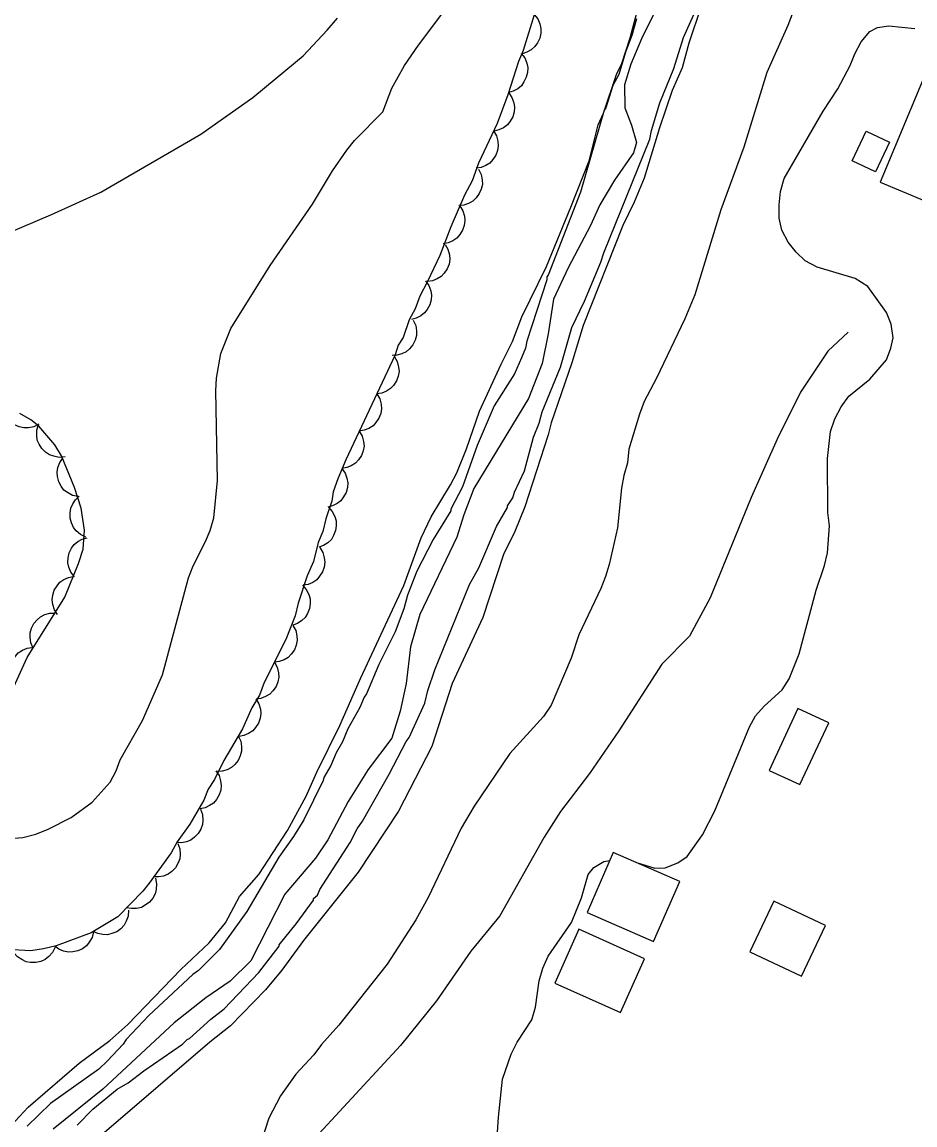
# Model space of a CAD drawing. Extents: x 282461 to 284471, y 5554090 to 5557646.
# Drawn here: x 283210.4 to 283275.7, y 5554769.8 to 5554850.5 of the extents above; entities that cross this region are included whole.
import ezdxf

# ---------------------------------------------------------------- set-up
doc = ezdxf.new("R2010")
doc.units = 0
for name, color, linetype in [('Niveau 2', 7, 'Continuous'), ('Niveau 22', 7, 'Continuous'), ('Niveau 31', 7, 'Continuous'), ('Niveau 4', 7, 'Continuous'), ('Niveau 44', 7, 'Continuous'), ('Niveau 7', 7, 'Continuous')]:
    doc.layers.add(name, color=color, linetype=linetype)

msp = doc.modelspace()

# ---------------------------------------------------------------- linework, layer by layer
at = {"layer": 'Niveau 2'}
for points in [[(283242.88, 5554819.31), (283243.83, 5554822.05), (283245.4, 5554825.51), (283246.25, 5554827.15), (283246.92, 5554828.96), (283248.72, 5554832.65), (283250.51, 5554836.99), (283251.85, 5554840.38), (283252.51, 5554843.01), (283252.9, 5554843.88), (283253.84, 5554846.69), (283254.24, 5554847.51), (283254.85, 5554849.38), (283255.83, 5554853.06)], [(283209.45, 5554790.79), (283210.43, 5554790.86), (283211.36, 5554791.11), (283212.28, 5554791.47), (283213.95, 5554792.31), (283215.5, 5554793.44), (283216.81, 5554794.91), (283217.26, 5554795.73), (283217.54, 5554796.55), (283219.18, 5554799.42), (283220.64, 5554802.76), (283222.55, 5554809.87), (283222.89, 5554810.75), (283223.79, 5554812.51), (283224.13, 5554813.32), (283224.4, 5554814.26), (283224.65, 5554816.99), (283224.54, 5554823.55), (283224.59, 5554824.48), (283224.91, 5554826.29), (283225.63, 5554828.1), (283228.52, 5554832.73), (283231.6, 5554837.2), (283233.08, 5554839.64), (283234.11, 5554841.16), (283234.68, 5554841.86), (283236.75, 5554843.97), (283237.42, 5554845.71), (283238.33, 5554847.35), (283239.36, 5554848.86), (283241.65, 5554851.9)], [(283267.05, 5554852.03), (283266.38, 5554850.29), (283264.85, 5554846.85), (283263.17, 5554841.38), (283261.49, 5554836.79), (283259.57, 5554830.57), (283258.85, 5554828.81), (283256.77, 5554824.48), (283255.86, 5554822.78), (283255.53, 5554821.85), (283254.76, 5554819.28), (283254.66, 5554818.29), (283254.38, 5554817.36), (283254.22, 5554816.43), (283253.92, 5554813.52), (283253.32, 5554810.83), (283253.05, 5554809.96), (283252.71, 5554809.08), (283251.08, 5554805.69), (283250.53, 5554803.99), (283249.07, 5554800.54), (283248.5, 5554799.72), (283246.05, 5554797.01), (283243.44, 5554793.14), (283242.48, 5554791.55), (283240.06, 5554786.46), (283239.16, 5554784.82), (283237.06, 5554781.59), (283233.53, 5554777.12), (283232.28, 5554775.71), (283231.71, 5554774.95), (283230.4, 5554773.53), (283229.26, 5554771.94), (283228.41, 5554770.31), (283227.81, 5554768.44)], [(283260.04, 5554851.67), (283259.15, 5554848.99), (283258.66, 5554847.18), (283257.93, 5554845.54), (283256.99, 5554842.79), (283255.88, 5554839.11), (283255.15, 5554837.35), (283254.31, 5554835.65), (283251.4, 5554828.34), (283250.57, 5554825.59), (283249.07, 5554821.21), (283248.86, 5554820.33), (283247.14, 5554815.07), (283246.41, 5554813.26), (283245.57, 5554811.56), (283244.07, 5554806.95), (283241.82, 5554802.14), (283240.33, 5554797.53), (283237.9, 5554792.78), (283234.95, 5554788.32), (283230.96, 5554783.31), (283229.37, 5554781.14), (283228.17, 5554779.72), (283225.6, 5554777.07), (283224.11, 5554775.88), (283216.37, 5554769.25)], [(283272.23, 5554831.18), (283271.31, 5554831.76), (283268.52, 5554832.61), (283267.64, 5554833.06), (283267, 5554833.69), (283266.41, 5554834.44), (283265.93, 5554835.31), (283265.75, 5554836.18), (283265.74, 5554837.16), (283265.84, 5554838.15), (283266.12, 5554839.08), (283268.96, 5554844.03), (283270.04, 5554845.66), (283270.95, 5554847.35), (283271.29, 5554848.22), (283271.75, 5554849.1), (283272.37, 5554849.85), (283272.95, 5554850.15), (283273.76, 5554850.27), (283275.68, 5554850.06)], [(283255.3, 5554789.02), (283256.65, 5554788.62), (283257.4, 5554788.64), (283258.33, 5554789), (283259.02, 5554789.47), (283260.15, 5554791.06), (283261.05, 5554792.82), (283263.57, 5554798.95), (283264.02, 5554799.77), (283264.65, 5554800.48), (283265.96, 5554801.66), (283266.47, 5554802.48), (283267.2, 5554804.29), (283268.46, 5554808.95), (283269.07, 5554810.76), (283269.29, 5554811.69), (283269.43, 5554813.67), (283269.3, 5554814.65), (283269.29, 5554818.6), (283269.49, 5554820.58), (283269.83, 5554821.51), (283270.28, 5554822.39), (283270.84, 5554823.15), (283272.39, 5554824.4), (283273.59, 5554825.81), (283273.92, 5554826.68), (283274.09, 5554827.44), (283273.95, 5554828.43), (283273.59, 5554829.29), (283272.23, 5554831.18)], [(283207.62, 5554767.71), (283210.82, 5554771.13), (283214.54, 5554774.33), (283216.78, 5554775.99), (283218.1, 5554777.18), (283221.99, 5554781.19), (283224.05, 5554783.14), (283225.25, 5554784.62), (283226.26, 5554786.55), (283227.69, 5554788.14), (283229.79, 5554791.37), (283231.14, 5554793.89), (283231.93, 5554795.65), (283233.62, 5554799.05), (283235.13, 5554802.5), (283238.28, 5554809.29), (283239.56, 5554812.8), (283240.29, 5554814.32), (283241.71, 5554816.67), (283242.16, 5554817.55), (283242.88, 5554819.31)], [(283245.03, 5554767.43), (283245.22, 5554770.39), (283245.52, 5554773.18), (283246.13, 5554774.99), (283246.58, 5554775.87), (283247.66, 5554777.51), (283247.93, 5554778.44), (283248.19, 5554780.36), (283248.47, 5554781.3), (283248.86, 5554782.17), (283250.56, 5554784.64), (283251.29, 5554786.45), (283251.78, 5554788.14), (283252.18, 5554788.67), (283252.93, 5554789.09), (283253.36, 5554789.18)]]:
    msp.add_lwpolyline(points, dxfattribs=at)
at = {"layer": 'Niveau 22'}
for points in [[(283193.13, 5554834.63), (283198.19, 5554833.91), (283201.27, 5554833.05), (283203.47, 5554832.93), (283205.44, 5554833.56), (283208.03, 5554834.55), (283212.48, 5554836.44), (283216.12, 5554838.1), (283223.44, 5554842.34), (283227.24, 5554845.02), (283228.96, 5554846.43), (283230.92, 5554848.07), (283232.69, 5554849.94), (283233.44, 5554850.82)], [(283270.8, 5554827.85), (283269.3, 5554826.45), (283267.31, 5554823.45), (283265.61, 5554820.02), (283263.7, 5554815.75), (283260.71, 5554808.4), (283259.18, 5554805.6), (283257.17, 5554803.55), (283254.03, 5554798.66), (283251.86, 5554795.53), (283249.74, 5554792.75), (283248.55, 5554790.88), (283245.31, 5554785.12), (283243.19, 5554782.53), (283240.68, 5554778.91), (283238.05, 5554775.64), (283230.61, 5554767.59)]]:
    msp.add_lwpolyline(points, dxfattribs=at)
at = {"layer": 'Niveau 31'}
for points in [[(283279.67, 5554836.1), (283282.93, 5554843.93), (283276.4, 5554846.65), (283273.14, 5554838.82), (283279.67, 5554836.1)], [(283271.09, 5554840.38), (283272.11, 5554842.56), (283273.82, 5554841.76), (283272.8, 5554839.58), (283271.09, 5554840.38)], [(283267.27, 5554794.73), (283269.37, 5554799.25), (283267.12, 5554800.29), (283265.02, 5554795.77), (283267.27, 5554794.73)], [(283258.48, 5554787.64), (283253.61, 5554789.76), (283251.7, 5554785.36), (283256.56, 5554783.24), (283258.48, 5554787.64)], [(283269.14, 5554784.41), (283265.35, 5554786.2), (283263.6, 5554782.5), (283267.39, 5554780.71), (283269.14, 5554784.41)], [(283255.9, 5554781.98), (283251.09, 5554784.14), (283249.33, 5554780.2), (283254.14, 5554778.05), (283255.9, 5554781.98)]]:
    msp.add_lwpolyline(points, dxfattribs=at)
at = {"layer": 'Niveau 4'}
msp.add_lwpolyline([(283257.44, 5554852.88), (283255.68, 5554849.32), (283254.89, 5554847.46), (283254.44, 5554845.95), (283254.46, 5554844.26), (283254.94, 5554842.99), (283255.31, 5554841.72), (283255.09, 5554840.96), (283253.71, 5554838.97), (283252.63, 5554837.16), (283251.95, 5554835.65), (283250.3, 5554832.56), (283249.23, 5554830.27), (283248.85, 5554827.71), (283248.41, 5554825.56), (283247.4, 5554822.99), (283243.41, 5554816.4), (283242.68, 5554814.48), (283242.17, 5554812.85), (283239.45, 5554807.19), (283238.78, 5554804.81), (283238.47, 5554802.14), (283238.02, 5554800.1), (283237.41, 5554798.12), (283235.69, 5554795.84), (283234.21, 5554793.49), (283232.74, 5554790.69), (283231.82, 5554789.34), (283229.59, 5554786.71), (283227.09, 5554781.82), (283225.59, 5554780.35), (283223.81, 5554779.12), (283221.5, 5554777.3), (283216.27, 5554772.44), (283212.65, 5554769.51)], dxfattribs=at)
at = {"layer": 'Niveau 44'}
for points in [[(283247.91, 5554851.38), (283247.02, 5554848.47), (283246.68, 5554847.66), (283245.9, 5554845.22), (283245.11, 5554843.12), (283243.75, 5554840.21), (283243.3, 5554838.93), (283242.73, 5554837.88), (283241.72, 5554835.56), (283240.93, 5554833.46), (283240.03, 5554831.54)], [(283247.82, 5554851.1), (283248.09, 5554850.77), (283248.24, 5554850.4), (283248.32, 5554850.07), (283248.31, 5554849.72), (283248.23, 5554849.36), (283248.06, 5554849.01), (283247.88, 5554848.74), (283247.61, 5554848.51), (283247.29, 5554848.33), (283246.94, 5554848.22)], [(283246.87, 5554848.25), (283247.13, 5554847.92), (283247.28, 5554847.54), (283247.35, 5554847.21), (283247.34, 5554846.86), (283247.25, 5554846.5), (283247.08, 5554846.16), (283246.9, 5554845.88), (283246.62, 5554845.66), (283246.3, 5554845.48), (283245.95, 5554845.38)], [(283245.96, 5554845.37), (283246.2, 5554845.03), (283246.33, 5554844.64), (283246.39, 5554844.32), (283246.36, 5554843.97), (283246.26, 5554843.61), (283246.06, 5554843.28), (283245.87, 5554843.01), (283245.58, 5554842.8), (283245.25, 5554842.64), (283244.9, 5554842.55)], [(283244.85, 5554842.57), (283245.07, 5554842.21), (283245.17, 5554841.82), (283245.2, 5554841.49), (283245.14, 5554841.14), (283245.01, 5554840.79), (283244.8, 5554840.47), (283244.58, 5554840.22), (283244.28, 5554840.04), (283243.94, 5554839.9), (283243.58, 5554839.84)], [(283243.75, 5554839.77), (283243.95, 5554839.39), (283244.02, 5554838.99), (283244.04, 5554838.66), (283243.95, 5554838.32), (283243.81, 5554837.98), (283243.57, 5554837.67), (283243.34, 5554837.44), (283243.03, 5554837.27), (283242.68, 5554837.15), (283242.32, 5554837.12)], [(283242.38, 5554837.08), (283242.61, 5554836.73), (283242.72, 5554836.34), (283242.76, 5554836.01), (283242.71, 5554835.66), (283242.59, 5554835.31), (283242.38, 5554834.98), (283242.17, 5554834.73), (283241.88, 5554834.54), (283241.54, 5554834.39), (283241.18, 5554834.32)], [(283241.31, 5554834.27), (283241.52, 5554833.91), (283241.62, 5554833.51), (283241.66, 5554833.18), (283241.6, 5554832.83), (283241.47, 5554832.49), (283241.25, 5554832.17), (283241.03, 5554831.92), (283240.73, 5554831.74), (283240.39, 5554831.6), (283240.03, 5554831.54)], [(283239.88, 5554831.61), (283240.12, 5554831.27), (283240.26, 5554830.88), (283240.32, 5554830.56), (283240.29, 5554830.2), (283240.19, 5554829.85), (283240, 5554829.51), (283239.81, 5554829.25), (283239.53, 5554829.04), (283239.19, 5554828.87), (283238.84, 5554828.78)], [(283240.03, 5554831.54), (283239.47, 5554830.49), (283239.13, 5554829.56), (283238.67, 5554828.74), (283238.23, 5554827.46), (283237.88, 5554826.88), (283237.66, 5554826.18), (283234.04, 5554818.49), (283233.47, 5554817.1), (283233.13, 5554816.16), (283233.03, 5554815.47), (283232.58, 5554814.19), (283232.36, 5554813.26), (283232.02, 5554812.44), (283231.69, 5554811.05), (283231.23, 5554810), (283230.56, 5554808.02), (283230.34, 5554807.09), (283229.66, 5554805.35), (283228.08, 5554802.2), (283227.74, 5554801.27), (283227.17, 5554800.34), (283226.49, 5554798.82), (283225.12, 5554796.49), (283224.44, 5554795.1), (283223.99, 5554794.4), (283223.65, 5554793.58), (283222.63, 5554791.83), (283221.71, 5554790.55), (283221.26, 5554789.73), (283219.66, 5554787.52), (283219.2, 5554786.93), (283217.37, 5554785.06), (283215.41, 5554783.88), (283212.86, 5554782.94), (283211.94, 5554782.7), (283211.01, 5554782.57), (283209.27, 5554782.67)], [(283238.98, 5554828.71), (283239.16, 5554828.33), (283239.22, 5554827.93), (283239.22, 5554827.59), (283239.12, 5554827.25), (283238.96, 5554826.92), (283238.7, 5554826.63), (283238.47, 5554826.4), (283238.15, 5554826.25), (283237.79, 5554826.15), (283237.43, 5554826.13)], [(283237.6, 5554826.05), (283237.81, 5554825.69), (283237.91, 5554825.29), (283237.95, 5554824.96), (283237.88, 5554824.62), (283237.76, 5554824.27), (283237.54, 5554823.95), (283237.32, 5554823.71), (283237.02, 5554823.52), (283236.67, 5554823.38), (283236.32, 5554823.33)], [(283236.32, 5554823.33), (283236.53, 5554822.96), (283236.63, 5554822.57), (283236.66, 5554822.24), (283236.6, 5554821.89), (283236.47, 5554821.54), (283236.25, 5554821.23), (283236.04, 5554820.98), (283235.74, 5554820.79), (283235.39, 5554820.66), (283235.03, 5554820.6)], [(283211.6, 5554821.1), (283211.23, 5554820.91), (283210.83, 5554820.84), (283210.5, 5554820.83), (283210.15, 5554820.91), (283209.81, 5554821.06), (283209.51, 5554821.3), (283209.28, 5554821.53), (283209.11, 5554821.84), (283209, 5554822.19), (283208.96, 5554822.55)], [(283209.51, 5554801.35), (283210.75, 5554804.03), (283213.49, 5554808.46), (283214.5, 5554810.9), (283214.84, 5554811.95), (283214.94, 5554813.34), (283214.68, 5554814.96), (283214.2, 5554816.47), (283213.25, 5554818.78), (283212.77, 5554819.59), (283211.59, 5554820.97), (283211.01, 5554821.43), (283210.19, 5554821.88)], [(283213.51, 5554818.73), (283213.09, 5554818.68), (283212.69, 5554818.76), (283212.37, 5554818.86), (283212.08, 5554819.06), (283211.82, 5554819.32), (283211.62, 5554819.65), (283211.48, 5554819.95), (283211.44, 5554820.3), (283211.45, 5554820.67), (283211.55, 5554821.02)], [(283235.03, 5554820.6), (283235.25, 5554820.24), (283235.34, 5554819.84), (283235.38, 5554819.51), (283235.32, 5554819.16), (283235.19, 5554818.82), (283234.97, 5554818.5), (283234.75, 5554818.25), (283234.45, 5554818.07), (283234.11, 5554817.93), (283233.75, 5554817.87)], [(283214.47, 5554815.82), (283214.06, 5554815.9), (283213.7, 5554816.1), (283213.43, 5554816.29), (283213.22, 5554816.57), (283213.05, 5554816.9), (283212.96, 5554817.28), (283212.93, 5554817.6), (283212.99, 5554817.95), (283213.12, 5554818.3), (283213.32, 5554818.6)], [(283233.75, 5554817.87), (283234, 5554817.53), (283234.13, 5554817.15), (283234.2, 5554816.82), (283234.16, 5554816.47), (283234.07, 5554816.11), (283233.88, 5554815.78), (283233.69, 5554815.51), (283233.41, 5554815.3), (283233.07, 5554815.13), (283232.72, 5554815.04)], [(283215.02, 5554812.85), (283214.64, 5554813.03), (283214.33, 5554813.3), (283214.12, 5554813.55), (283213.98, 5554813.88), (283213.88, 5554814.24), (283213.89, 5554814.62), (283213.93, 5554814.95), (283214.07, 5554815.27), (283214.28, 5554815.58), (283214.54, 5554815.83)], [(283232.78, 5554815.03), (283233.06, 5554814.72), (283233.24, 5554814.35), (283233.34, 5554814.04), (283233.35, 5554813.68), (283233.3, 5554813.32), (283233.15, 5554812.96), (283232.99, 5554812.67), (283232.73, 5554812.43), (283232.42, 5554812.22), (283232.08, 5554812.1)], [(283214.19, 5554809.94), (283213.93, 5554810.27), (283213.78, 5554810.65), (283213.71, 5554810.97), (283213.73, 5554811.32), (283213.81, 5554811.69), (283213.99, 5554812.03), (283214.17, 5554812.3), (283214.44, 5554812.52), (283214.77, 5554812.7), (283215.12, 5554812.8)], [(283232.14, 5554812.08), (283232.36, 5554811.72), (283232.47, 5554811.33), (283232.52, 5554811), (283232.46, 5554810.65), (283232.34, 5554810.3), (283232.13, 5554809.98), (283231.92, 5554809.72), (283231.63, 5554809.53), (283231.29, 5554809.38), (283230.93, 5554809.32)], [(283212.96, 5554807.18), (283212.73, 5554807.53), (283212.61, 5554807.92), (283212.56, 5554808.25), (283212.61, 5554808.6), (283212.72, 5554808.95), (283212.93, 5554809.28), (283213.13, 5554809.54), (283213.42, 5554809.74), (283213.76, 5554809.89), (283214.11, 5554809.97)], [(283230.87, 5554809.33), (283231.15, 5554809.02), (283231.33, 5554808.65), (283231.43, 5554808.33), (283231.44, 5554807.98), (283231.39, 5554807.61), (283231.24, 5554807.26), (283231.08, 5554806.97), (283230.82, 5554806.73), (283230.51, 5554806.52), (283230.18, 5554806.39)], [(283211.18, 5554804.72), (283211, 5554805.1), (283210.95, 5554805.51), (283210.96, 5554805.84), (283211.06, 5554806.18), (283211.22, 5554806.51), (283211.48, 5554806.8), (283211.72, 5554807.02), (283212.04, 5554807.17), (283212.4, 5554807.27), (283212.76, 5554807.28)], [(283230.18, 5554806.38), (283230.38, 5554806.01), (283230.47, 5554805.62), (283230.5, 5554805.29), (283230.42, 5554804.94), (283230.29, 5554804.59), (283230.06, 5554804.28), (283229.84, 5554804.04), (283229.53, 5554803.87), (283229.18, 5554803.73), (283228.83, 5554803.69)], [(283209.83, 5554802.03), (283209.61, 5554802.39), (283209.51, 5554802.79), (283209.47, 5554803.12), (283209.53, 5554803.46), (283209.66, 5554803.81), (283209.88, 5554804.13), (283210.09, 5554804.38), (283210.39, 5554804.57), (283210.73, 5554804.71), (283211.09, 5554804.77)], [(283228.83, 5554803.69), (283229.03, 5554803.32), (283229.12, 5554802.92), (283229.15, 5554802.59), (283229.07, 5554802.25), (283228.94, 5554801.9), (283228.71, 5554801.59), (283228.49, 5554801.35), (283228.18, 5554801.17), (283227.83, 5554801.04), (283227.48, 5554800.99)], [(283227.47, 5554801.01), (283227.69, 5554800.65), (283227.8, 5554800.26), (283227.84, 5554799.93), (283227.78, 5554799.58), (283227.66, 5554799.23), (283227.44, 5554798.91), (283227.24, 5554798.66), (283226.94, 5554798.47), (283226.59, 5554798.32), (283226.24, 5554798.26)], [(283226.18, 5554798.29), (283226.36, 5554797.91), (283226.42, 5554797.51), (283226.42, 5554797.17), (283226.33, 5554796.83), (283226.17, 5554796.5), (283225.92, 5554796.2), (283225.69, 5554795.98), (283225.37, 5554795.82), (283225.01, 5554795.71), (283224.65, 5554795.69)], [(283224.55, 5554795.74), (283224.78, 5554795.39), (283224.89, 5554795), (283224.94, 5554794.67), (283224.9, 5554794.32), (283224.79, 5554793.97), (283224.58, 5554793.64), (283224.38, 5554793.38), (283224.08, 5554793.19), (283223.75, 5554793.03), (283223.39, 5554792.96)], [(283223.42, 5554792.93), (283223.56, 5554792.53), (283223.59, 5554792.13), (283223.56, 5554791.8), (283223.44, 5554791.47), (283223.25, 5554791.15), (283222.97, 5554790.88), (283222.72, 5554790.67), (283222.39, 5554790.55), (283222.02, 5554790.47), (283221.66, 5554790.48)], [(283221.76, 5554790.42), (283221.9, 5554790.03), (283221.92, 5554789.62), (283221.9, 5554789.29), (283221.77, 5554788.96), (283221.58, 5554788.64), (283221.31, 5554788.37), (283221.05, 5554788.17), (283220.72, 5554788.04), (283220.35, 5554787.97), (283219.99, 5554787.98)], [(283220.12, 5554787.87), (283220.2, 5554787.46), (283220.17, 5554787.05), (283220.09, 5554786.73), (283219.92, 5554786.42), (283219.68, 5554786.13), (283219.37, 5554785.91), (283219.09, 5554785.74), (283218.74, 5554785.67), (283218.37, 5554785.65), (283218.01, 5554785.72)], [(283218.16, 5554785.53), (283218.13, 5554785.11), (283217.99, 5554784.73), (283217.84, 5554784.44), (283217.6, 5554784.18), (283217.3, 5554783.96), (283216.94, 5554783.82), (283216.62, 5554783.74), (283216.27, 5554783.75), (283215.9, 5554783.83), (283215.57, 5554783.98)], [(283215.59, 5554783.95), (283215.49, 5554783.54), (283215.28, 5554783.19), (283215.07, 5554782.93), (283214.79, 5554782.72), (283214.45, 5554782.57), (283214.07, 5554782.5), (283213.75, 5554782.47), (283213.4, 5554782.55), (283213.06, 5554782.69), (283212.76, 5554782.9)], [(283212.78, 5554782.82), (283212.59, 5554782.44), (283212.32, 5554782.14), (283212.06, 5554781.93), (283211.73, 5554781.79), (283211.37, 5554781.71), (283210.99, 5554781.72), (283210.66, 5554781.77), (283210.34, 5554781.92), (283210.04, 5554782.13), (283209.79, 5554782.4)]]:
    msp.add_lwpolyline(points, dxfattribs=at)
at = {"layer": 'Niveau 7'}
for points in [[(283258.76, 5554849.42), (283260.91, 5554854.26)], [(283255.31, 5554850.78), (283254.98, 5554849.56), (283254.53, 5554848.4), (283254.02, 5554846.71), (283253.57, 5554845.89), (283253.07, 5554844.26), (283252.95, 5554844.09), (283251.22, 5554838.09), (283248.86, 5554832.02), (283248.74, 5554831.9), (283248.75, 5554831.67), (283247.29, 5554827.19), (283247.18, 5554826.66), (283246.9, 5554825.96), (283246.39, 5554824.8), (283244.9, 5554822.46), (283243.66, 5554819.55), (283242.59, 5554816.52), (283241.74, 5554814.89), (283241.74, 5554814.77), (283240.43, 5554812.67), (283239.24, 5554810.34), (283238.56, 5554808.59), (283238.28, 5554807.6), (283237.66, 5554805.92), (283236.47, 5554803.53), (283235.57, 5554801.37), (283235.39, 5554801.14), (283235.06, 5554800.38), (283234.2, 5554798.81), (283233.81, 5554797.87), (283233.35, 5554797.06), (283232.96, 5554796.13), (283232.44, 5554795.25), (283232.39, 5554795.02), (283230.97, 5554792.16), (283230.23, 5554790.94), (283229.14, 5554789.42), (283226.81, 5554785.45), (283224.81, 5554782.65), (283223.26, 5554781.13), (283222.85, 5554780.83), (283219.64, 5554777.82), (283217.97, 5554776.07), (283217.75, 5554775.72), (283216.6, 5554774.49), (283215.97, 5554773.9), (283212.45, 5554771.38), (283210.73, 5554769.74)], [(283214.39, 5554769.8), (283215.54, 5554770.97), (283217.32, 5554772.44), (283218.13, 5554772.91), (283219.28, 5554773.79), (283222.1, 5554775.73), (283222.45, 5554776.08), (283222.62, 5554776.14), (283224.17, 5554777.55), (283225.15, 5554778.31), (283227.68, 5554780.97), (283229.17, 5554782.9), (283229.16, 5554783.01), (283230.42, 5554784.53), (283231.68, 5554786.28), (283231.68, 5554786.4), (283231.97, 5554786.63), (283232.14, 5554787.04), (283234.36, 5554790.48), (283234.87, 5554791.48), (283235.27, 5554792.06), (283237.21, 5554795.5), (283238.46, 5554797.89), (283238.69, 5554798.18), (283239.82, 5554800.69), (283240.04, 5554801.62), (283240.55, 5554803.13), (283243.09, 5554809.37), (283243.77, 5554810.59), (283245.07, 5554813.62), (283245.87, 5554815.02), (283245.87, 5554815.14), (283246.27, 5554815.72), (283246.38, 5554816.13), (283247.11, 5554817.7), (283247.78, 5554820.15), (283248.18, 5554821.19), (283248.4, 5554822.01), (283249.76, 5554825.27), (283250.59, 5554828.18), (283251.5, 5554830.11), (283252.69, 5554832.96), (283252.91, 5554833.66), (283256.29, 5554841.97), (283256.4, 5554842.61), (283257.01, 5554844.64), (283258.03, 5554847.15), (283258.76, 5554849.42)]]:
    msp.add_lwpolyline(points, dxfattribs=at)

doc.saveas('drawing.dxf')
